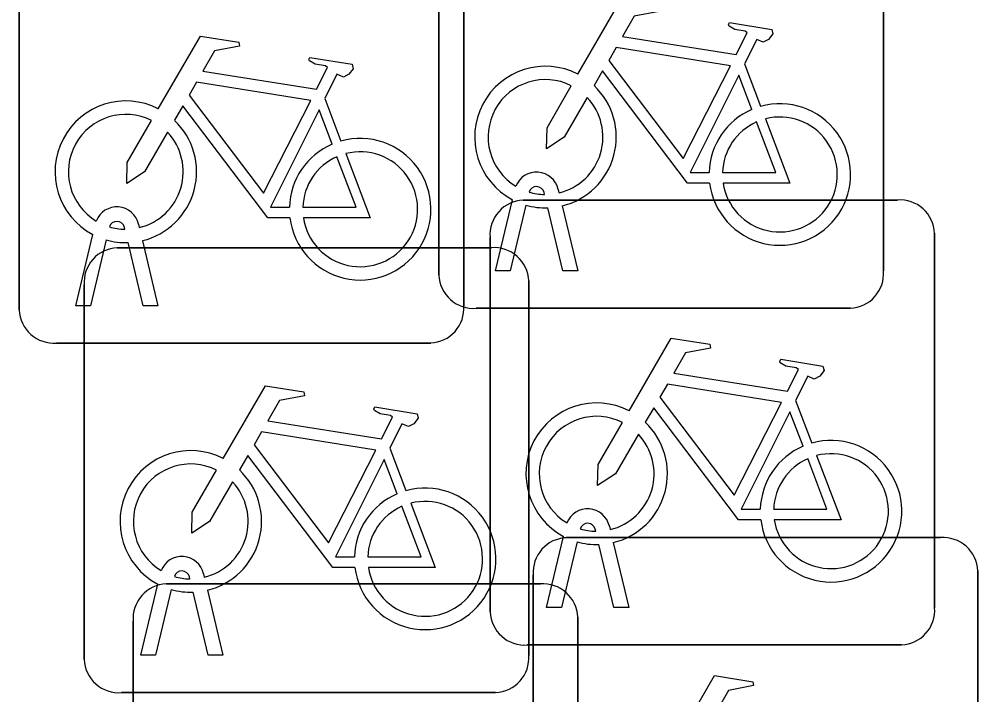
# Model space of a CAD drawing. Extents: x 162157 to 163165, y 378998 to 380775.
# Drawn here: x 162185.098 to 162187.253, y 379855.629 to 379857.146 of the extents above; entities that cross this region are included whole.
import ezdxf

# ---------------------------------------------------------------- set-up
doc = ezdxf.new("R2010")
doc.units = 0
doc.layers.add('IMGEO_Fietsenrek', color=7, linetype='Continuous')

msp = doc.modelspace()

# ---------------------------------------------------------------- linework, layer by layer
at = {"layer": 'IMGEO_Fietsenrek'}
for p, q in [((162186.0415, 379856.5709), (162186.0415, 379857.4118)), ((162186.0415, 379857.4118), (162186.0415, 379856.5709)), ((162187.0405, 379857.4211), (162187.0405, 379856.5802)), ((162187.0405, 379856.5802), (162187.0405, 379857.4211)), ((162186.0975, 379857.3431), (162186.0975, 379856.5022)), ((162186.0975, 379856.5022), (162186.0975, 379857.3431)), ((162185.0985, 379856.4929), (162185.0985, 379857.3338)), ((162185.0985, 379857.3338), (162185.0985, 379856.4929)), ((162186.7282, 379857.0452), (162186.7645, 379856.95)), ((162185.7852, 379856.9672), (162185.8215, 379856.872)), ((162186.3096, 379856.7634), (162186.3114, 379856.7555)), ((162186.1685, 379856.5803), (162186.2068, 379856.7403)), ((162186.2309, 379856.7395), (162187.0718, 379856.7395)), ((162187.0718, 379856.7395), (162186.2309, 379856.7395)), ((162186.2789, 379856.7519), (162186.2779, 379856.7562)), ((162186.2372, 379856.7281), (162186.2019, 379856.5803)), ((162186.32, 379856.5803), (162186.2861, 379856.722)), ((162186.3184, 379856.7263), (162186.3534, 379856.5803)), ((162185.3359, 379856.6739), (162185.3349, 379856.6782)), ((162185.3666, 379856.6854), (162185.3684, 379856.6775)), ((162185.2255, 379856.5023), (162185.2638, 379856.6623)), ((162185.2942, 379856.6501), (162185.2589, 379856.5023)), ((162186.1565, 379855.8149), (162186.1565, 379856.6558)), ((162186.1565, 379856.6558), (162186.1565, 379855.8149)), ((162187.1555, 379856.6651), (162187.1555, 379855.8242)), ((162187.1555, 379855.8242), (162187.1555, 379856.6651)), ((162185.3189, 379856.6325), (162186.1598, 379856.6325)), ((162186.1598, 379856.6325), (162185.3189, 379856.6325)), ((162185.377, 379856.5023), (162185.3431, 379856.644)), ((162185.3754, 379856.6483), (162185.4104, 379856.5023)), ((162186.2019, 379856.5803), (162186.1685, 379856.5803)), ((162186.3534, 379856.5803), (162186.32, 379856.5803)), ((162185.2445, 379855.7079), (162185.2445, 379856.5488)), ((162185.2445, 379856.5488), (162185.2445, 379855.7079)), ((162186.2435, 379856.5581), (162186.2435, 379855.7172)), ((162186.2435, 379855.7172), (162186.2435, 379856.5581)), ((162185.2589, 379856.5023), (162185.2255, 379856.5023)), ((162185.4104, 379856.5023), (162185.377, 379856.5023)), ((162186.9661, 379856.4965), (162186.1252, 379856.4965)), ((162186.1252, 379856.4965), (162186.9661, 379856.4965)), ((162186.0231, 379856.4185), (162185.1822, 379856.4185)), ((162185.1822, 379856.4185), (162186.0231, 379856.4185)), ((162186.8432, 379856.2892), (162186.8795, 379856.194)), ((162185.9312, 379856.1822), (162185.9675, 379856.087)), ((162186.4246, 379856.0074), (162186.4264, 379855.9995)), ((162186.2835, 379855.8243), (162186.3218, 379855.9843)), ((162186.3279, 379855.9815), (162187.1688, 379855.9815)), ((162187.1688, 379855.9815), (162186.3279, 379855.9815)), ((162186.3939, 379855.9959), (162186.3929, 379856.0002)), ((162186.3522, 379855.9721), (162186.3169, 379855.8243)), ((162186.435, 379855.8243), (162186.4011, 379855.966)), ((162186.4334, 379855.9703), (162186.4684, 379855.8243)), ((162185.5126, 379855.9004), (162185.5144, 379855.8925)), ((162186.2535, 379855.0569), (162186.2535, 379855.8978)), ((162186.2535, 379855.8978), (162186.2535, 379855.0569)), ((162187.2525, 379855.9071), (162187.2525, 379855.0662)), ((162187.2525, 379855.0662), (162187.2525, 379855.9071)), ((162185.3715, 379855.7173), (162185.4098, 379855.8773)), ((162185.4289, 379855.8775), (162186.2698, 379855.8775)), ((162186.2698, 379855.8775), (162185.4289, 379855.8775)), ((162185.4819, 379855.8889), (162185.4809, 379855.8932)), ((162185.4402, 379855.8651), (162185.4049, 379855.7173)), ((162185.523, 379855.7173), (162185.4891, 379855.859)), ((162185.5214, 379855.8633), (162185.5564, 379855.7173)), ((162186.3169, 379855.8243), (162186.2835, 379855.8243)), ((162186.4684, 379855.8243), (162186.435, 379855.8243)), ((162185.3545, 379854.9529), (162185.3545, 379855.7938)), ((162185.3545, 379855.7938), (162185.3545, 379854.9529)), ((162186.3535, 379855.8031), (162186.3535, 379854.9622)), ((162186.3535, 379854.9622), (162186.3535, 379855.8031)), ((162187.0811, 379855.7405), (162186.2402, 379855.7405)), ((162186.2402, 379855.7405), (162187.0811, 379855.7405)), ((162185.4049, 379855.7173), (162185.3715, 379855.7173)), ((162185.5564, 379855.7173), (162185.523, 379855.7173)), ((162186.1691, 379855.6335), (162185.3282, 379855.6335)), ((162185.3282, 379855.6335), (162186.1691, 379855.6335))]:
    msp.add_line(p, q, dxfattribs=at)
for points in [[(162186.3541, 379857.0222), (162186.4488, 379857.1857), (162186.535, 379857.1719), (162186.5367, 379857.1632), (162186.4806, 379857.1523), (162186.4544, 379857.107), (162186.7096, 379857.0662)], [(162186.7096, 379857.0662), (162186.7346, 379857.115), (162186.7295, 379857.119), (162186.7063, 379857.1227), (162186.6936, 379857.1302), (162186.6926, 379857.1333), (162186.6948, 379857.1379), (162186.7896, 379857.1228), (162186.7919, 379857.1125), (162186.7825, 379857.1001), (162186.7701, 379857.0937), (162186.7556, 379857.0999), (162186.7282, 379857.0452)], [(162185.4111, 379856.9442), (162185.5058, 379857.1077), (162185.592, 379857.0939), (162185.5937, 379857.0852), (162185.5376, 379857.0743), (162185.5114, 379857.029), (162185.7666, 379856.9882)], [(162186.6967, 379857.041), (162186.4399, 379857.082), (162186.4232, 379857.0532), (162186.5902, 379856.8329), (162186.6967, 379857.041)], [(162185.7666, 379856.9882), (162185.7916, 379857.037), (162185.7865, 379857.041), (162185.7633, 379857.0447), (162185.7506, 379857.0522), (162185.7496, 379857.0553), (162185.7518, 379857.0599), (162185.8466, 379857.0448), (162185.8489, 379857.0345), (162185.8395, 379857.0221), (162185.8271, 379857.0157), (162185.8126, 379857.0219), (162185.7852, 379856.9672)], [(162186.6498, 379856.7775), (162186.6001, 379856.7776), (162186.4094, 379857.0293), (162186.3904, 379856.9965)], [(162186.7447, 379856.943), (162186.7154, 379857.0198), (162186.606, 379856.8017), (162186.6487, 379856.8016)], [(162185.7537, 379856.963), (162185.4969, 379857.004), (162185.4802, 379856.9752), (162185.6472, 379856.7549), (162185.7537, 379856.963)], [(162186.3748, 379856.9697), (162186.3232, 379856.8805), (162186.2833, 379856.8545), (162186.2845, 379856.902), (162186.339, 379856.9962)], [(162185.7068, 379856.6995), (162185.6571, 379856.6996), (162185.4664, 379856.9513), (162185.4474, 379856.9185)], [(162185.8017, 379856.865), (162185.7724, 379856.9418), (162185.663, 379856.7237), (162185.7057, 379856.7236)], [(162185.4318, 379856.8917), (162185.3802, 379856.8025), (162185.3403, 379856.7765), (162185.3415, 379856.824), (162185.396, 379856.9182)], [(162186.6787, 379856.8015), (162186.7986, 379856.8013), (162186.7554, 379856.9149)], [(162186.7752, 379856.9218), (162186.8302, 379856.7772), (162186.6801, 379856.7775)], [(162185.8322, 379856.8438), (162185.8872, 379856.6992), (162185.7371, 379856.6995)], [(162185.7357, 379856.7235), (162185.8556, 379856.7233), (162185.8124, 379856.8369)], [(162186.4691, 379856.2662), (162186.5638, 379856.4297), (162186.65, 379856.4159), (162186.6517, 379856.4072), (162186.5956, 379856.3963), (162186.5694, 379856.351), (162186.8246, 379856.3102)], [(162186.8246, 379856.3102), (162186.8496, 379856.359), (162186.8445, 379856.363), (162186.8213, 379856.3667), (162186.8086, 379856.3742), (162186.8076, 379856.3773), (162186.8098, 379856.3819), (162186.9046, 379856.3668), (162186.9069, 379856.3565), (162186.8975, 379856.3441), (162186.8851, 379856.3377), (162186.8706, 379856.3439), (162186.8432, 379856.2892)], [(162186.8117, 379856.285), (162186.5549, 379856.326), (162186.5382, 379856.2972), (162186.7052, 379856.0769), (162186.8117, 379856.285)], [(162185.5571, 379856.1592), (162185.6518, 379856.3227), (162185.738, 379856.3089), (162185.7397, 379856.3002), (162185.6836, 379856.2893), (162185.6574, 379856.244), (162185.9126, 379856.2032)], [(162185.9126, 379856.2032), (162185.9376, 379856.252), (162185.9325, 379856.256), (162185.9093, 379856.2597), (162185.8966, 379856.2672), (162185.8956, 379856.2703), (162185.8978, 379856.2749), (162185.9926, 379856.2598), (162185.9949, 379856.2495), (162185.9855, 379856.2371), (162185.9731, 379856.2307), (162185.9586, 379856.2369), (162185.9312, 379856.1822)], [(162186.7648, 379856.0215), (162186.7151, 379856.0216), (162186.5244, 379856.2733), (162186.5054, 379856.2405)], [(162186.8597, 379856.187), (162186.8304, 379856.2638), (162186.721, 379856.0457), (162186.7637, 379856.0456)], [(162186.4898, 379856.2137), (162186.4382, 379856.1245), (162186.3983, 379856.0985), (162186.3995, 379856.146), (162186.454, 379856.2402)], [(162185.8997, 379856.178), (162185.6429, 379856.219), (162185.6262, 379856.1902), (162185.7932, 379855.9699), (162185.8997, 379856.178)], [(162185.8528, 379855.9145), (162185.8031, 379855.9146), (162185.6124, 379856.1663), (162185.5934, 379856.1335)], [(162185.9477, 379856.08), (162185.9184, 379856.1568), (162185.809, 379855.9387), (162185.8517, 379855.9386)], [(162186.7937, 379856.0455), (162186.9136, 379856.0453), (162186.8704, 379856.1589)], [(162186.8902, 379856.1658), (162186.9452, 379856.0212), (162186.7951, 379856.0215)], [(162185.5778, 379856.1067), (162185.5262, 379856.0175), (162185.4863, 379855.9915), (162185.4875, 379856.039), (162185.542, 379856.1332)], [(162185.8817, 379855.9385), (162186.0016, 379855.9383), (162185.9584, 379856.0519)], [(162185.9782, 379856.0588), (162186.0332, 379855.9142), (162185.8831, 379855.9145)], [(162186.5661, 379855.5082), (162186.6608, 379855.6717), (162186.747, 379855.6579), (162186.7487, 379855.6492), (162186.6926, 379855.6383), (162186.6664, 379855.593), (162186.9216, 379855.5522)]]:
    msp.add_lwpolyline(points, dxfattribs=at)
for centre, radius, start, end in [((162186.2811, 379856.8809), 0.159, 62.6766, 242.1369), ((162186.2811, 379856.8809), 0.129, 63.3192, 238.903), ((162186.2811, 379856.8809), 0.159, 283.5766, 46.6042), ((162185.3381, 379856.8029), 0.159, 62.6766, 242.1369), ((162186.2811, 379856.8809), 0.129, 283.6043, 43.4302), ((162186.8077, 379856.7969), 0.159, 187.0065, 105.7708), ((162185.3381, 379856.8029), 0.129, 63.3192, 238.903), ((162186.8077, 379856.7969), 0.159, 113.3408, 178.3217), ((162185.3381, 379856.8029), 0.159, 283.5766, 46.6042), ((162186.8077, 379856.7969), 0.129, 113.923, 177.9556), ((162186.8077, 379856.7969), 0.129, 188.6715, 104.5883), ((162185.3381, 379856.8029), 0.129, 283.6043, 43.4302), ((162185.8647, 379856.7189), 0.159, 113.3408, 178.3217), ((162185.8647, 379856.7189), 0.159, 187.0065, 105.7708), ((162185.8647, 379856.7189), 0.129, 188.6715, 104.5883), ((162185.8647, 379856.7189), 0.129, 113.923, 177.9556), ((162186.2609, 379856.7523), 0.0499, 12.8025, 158.6934), ((162186.2609, 379856.7523), 0.0174, 12.8025, 163.4502), ((162186.2811, 379856.8809), 0.129, 253.415, 269.0204), ((162186.2342, 379856.6616), 0.0779, 92.4484, 184.2845), ((162186.2342, 379856.6616), 0.0779, 92.4484, 184.2845), ((162187.0776, 379856.6618), 0.0779, 2.4484, 94.2845), ((162187.0776, 379856.6618), 0.0779, 2.4484, 94.2845), ((162185.3179, 379856.6743), 0.0499, 12.8025, 158.6934), ((162186.2811, 379856.8809), 0.159, 253.9967, 271.7867), ((162185.3179, 379856.6743), 0.0174, 12.8025, 163.4502), ((162185.3381, 379856.8029), 0.129, 253.415, 269.0204), ((162185.3381, 379856.8029), 0.159, 253.9967, 271.7867), ((162185.3222, 379856.5546), 0.0779, 92.4484, 184.2845), ((162185.3222, 379856.5546), 0.0779, 92.4484, 184.2845), ((162186.1656, 379856.5548), 0.0779, 2.4484, 94.2845), ((162186.1656, 379856.5548), 0.0779, 2.4484, 94.2845), ((162186.1194, 379856.5742), 0.0779, 182.4484, 274.2845), ((162186.1194, 379856.5742), 0.0779, 182.4484, 274.2845), ((162186.9628, 379856.5744), 0.0779, 272.4484, 4.2845), ((162186.9628, 379856.5744), 0.0779, 272.4484, 4.2845), ((162186.0198, 379856.4964), 0.0779, 272.4484, 4.2845), ((162186.0198, 379856.4964), 0.0779, 272.4484, 4.2845), ((162185.1764, 379856.4962), 0.0779, 182.4484, 274.2845), ((162185.1764, 379856.4962), 0.0779, 182.4484, 274.2845), ((162186.3961, 379856.1249), 0.159, 62.6766, 242.1369), ((162186.3961, 379856.1249), 0.129, 63.3192, 238.903), ((162186.3961, 379856.1249), 0.159, 283.5766, 46.6042), ((162186.3961, 379856.1249), 0.129, 283.6043, 43.4302), ((162186.9227, 379856.0409), 0.159, 187.0065, 105.7708), ((162185.4841, 379856.0179), 0.159, 62.6766, 242.1369), ((162186.9227, 379856.0409), 0.159, 113.3408, 178.3217), ((162186.9227, 379856.0409), 0.129, 113.923, 177.9556), ((162186.9227, 379856.0409), 0.129, 188.6715, 104.5883), ((162185.4841, 379856.0179), 0.129, 63.3192, 238.903), ((162185.4841, 379856.0179), 0.159, 283.5766, 46.6042), ((162185.4841, 379856.0179), 0.129, 283.6043, 43.4302), ((162186.0107, 379855.9339), 0.159, 187.0065, 105.7708), ((162186.0107, 379855.9339), 0.159, 113.3408, 178.3217), ((162186.0107, 379855.9339), 0.129, 113.923, 177.9556), ((162186.0107, 379855.9339), 0.129, 188.6715, 104.5883), ((162186.3759, 379855.9963), 0.0499, 12.8025, 158.6934), ((162186.3759, 379855.9963), 0.0174, 12.8025, 163.4502), ((162186.3312, 379855.9036), 0.0779, 92.4484, 184.2845), ((162186.3312, 379855.9036), 0.0779, 92.4484, 184.2845), ((162186.3961, 379856.1249), 0.129, 253.415, 269.0204), ((162187.1746, 379855.9038), 0.0779, 2.4484, 94.2845), ((162187.1746, 379855.9038), 0.0779, 2.4484, 94.2845), ((162186.3961, 379856.1249), 0.159, 253.9967, 271.7867), ((162185.4639, 379855.8893), 0.0499, 12.8025, 158.6934), ((162185.4639, 379855.8893), 0.0174, 12.8025, 163.4502), ((162185.4322, 379855.7996), 0.0779, 92.4484, 184.2845), ((162185.4322, 379855.7996), 0.0779, 92.4484, 184.2845), ((162185.4841, 379856.0179), 0.129, 253.415, 269.0204), ((162186.2756, 379855.7998), 0.0779, 2.4484, 94.2845), ((162186.2756, 379855.7998), 0.0779, 2.4484, 94.2845), ((162185.4841, 379856.0179), 0.159, 253.9967, 271.7867), ((162186.2344, 379855.8182), 0.0779, 182.4484, 274.2845), ((162186.2344, 379855.8182), 0.0779, 182.4484, 274.2845), ((162187.0778, 379855.8184), 0.0779, 272.4484, 4.2845), ((162187.0778, 379855.8184), 0.0779, 272.4484, 4.2845), ((162185.3224, 379855.7112), 0.0779, 182.4484, 274.2845), ((162185.3224, 379855.7112), 0.0779, 182.4484, 274.2845), ((162186.1658, 379855.7114), 0.0779, 272.4484, 4.2845), ((162186.1658, 379855.7114), 0.0779, 272.4484, 4.2845)]:
    msp.add_arc(centre, radius, start, end, dxfattribs=at)

doc.saveas('drawing.dxf')
